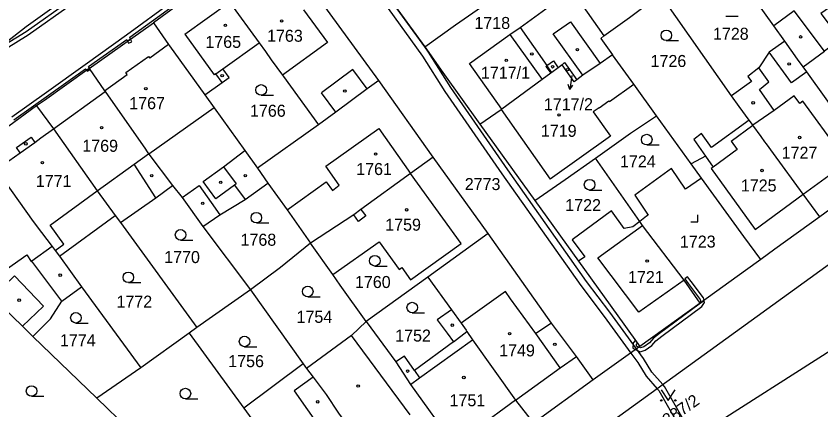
# Model space of a CAD drawing. Extents: x -644096 to -634268, y -1141430 to -1133463.
# Drawn here: x -638419.9 to -638305.9, y -1138775.5 to -1138719.8 of the extents above; entities that cross this region are included whole.
import ezdxf

# ---------------------------------------------------------------- set-up
doc = ezdxf.new("R2010")
doc.units = 0
for name, color, linetype in [('B_Hranice _3D', 7, 'Continuous'), ('M_Svah_Nasyp', 7, 'Continuous'), ('M_Svah_Zarez', 7, 'Continuous'), ('svrsek_osa_sjezdy', 7, 'Continuous'), ('svrsek_osa_terminal_VRT', 7, 'Continuous'), ('svrsek_osa_VRT', 7, 'Continuous'), ('svrsek_popisy_VRT', 7, 'Continuous'), ('terminal_VRT', 7, 'Continuous')]:
    doc.layers.add(name, color=color, linetype=linetype)

msp = doc.modelspace()

# ---------------------------------------------------------------- linework, layer by layer
at = {"layer": 'B_Hranice _3D'}
for points in [[(-638323.94, -1138779.5), (-638328.1, -1138772.22), (-638328.31, -1138771.98), (-638329.89, -1138770.2), (-638331.05, -1138768.29), (-638332.05, -1138766.92), (-638335.84, -1138761.72), (-638339.14, -1138757.37), (-638350.3, -1138741.56), (-638358.35, -1138729.91), (-638361.53, -1138724.93), (-638362.06, -1138724.19), (-638367.23, -1138717.02), (-638372.13, -1138710.22), (-638373.13, -1138709.33), (-638374.93, -1138706.34), (-638376.88, -1138703.63), (-638378.37, -1138701.84), (-638381.94, -1138696.58), (-638382.73, -1138695.73), (-638415.64, -1138650.26)], [(-638412.24, -1138717.63), (-638418.53, -1138722.05), (-638421.42, -1138723.86)], [(-638421.35, -1138724.4), (-638418.25, -1138722.47), (-638411.94, -1138718.03)], [(-638397.82, -1138717.82), (-638404.3, -1138722.53), (-638410.17, -1138726.7), (-638415.61, -1138730.63), (-638420.56, -1138734.1)], [(-638420.26, -1138734.5), (-638415.33, -1138731.03), (-638410.09, -1138727.26), (-638409.93, -1138727.49), (-638409.59, -1138727.25), (-638409.52, -1138727.2), (-638409.68, -1138726.96), (-638404.25, -1138723.11), (-638404.14, -1138723.36), (-638403.72, -1138723.06), (-638403.84, -1138722.81), (-638397.71, -1138718.36)], [(-638367.25, -1138718.72), (-638362.35, -1138725.49), (-638359.19, -1138730.47), (-638351.12, -1138742.14), (-638339.96, -1138757.95), (-638336.64, -1138762.32), (-638332.87, -1138767.5), (-638331.89, -1138768.85), (-638330.69, -1138770.8), (-638329.12, -1138772.57), (-638328.92, -1138772.8), (-638324.78, -1138780.04)]]:
    msp.add_lwpolyline(points, dxfattribs=at)
for points in [[(-638404.14, -1138723.36), (-638404.01, -1138723.65), (-638403.55, -1138723.45), (-638403.72, -1138723.06)], [(-638409.93, -1138727.49), (-638409.85, -1138727.61), (-638409.5, -1138727.38), (-638409.59, -1138727.25)], [(-638324.83, -1138756.72), (-638325.23, -1138757.02), (-638324.74, -1138757.66), (-638323.03, -1138759.92), (-638322.95, -1138760.25), (-638323.05, -1138760.41), (-638323.02, -1138760.46), (-638322.48, -1138760.07), (-638322.57, -1138759.7), (-638324.34, -1138757.36)], [(-638332.22, -1138765.7), (-638332.54, -1138766.04), (-638332.6, -1138766.82), (-638332.18, -1138767.02), (-638331.54, -1138767.32), (-638330.82, -1138767.09), (-638329.88, -1138766.42), (-638329.31, -1138765.76), (-638328.48, -1138765.12), (-638322.81, -1138760.94), (-638322.41, -1138760.35), (-638322.48, -1138760.07), (-638323.02, -1138760.46), (-638323.13, -1138760.54), (-638323.17, -1138760.6), (-638328.78, -1138764.72), (-638329.65, -1138765.4), (-638330.22, -1138766.04), (-638331.04, -1138766.63), (-638331.5, -1138766.78), (-638331.71, -1138766.68), (-638332.08, -1138766.52), (-638332.06, -1138766.26), (-638331.91, -1138766.12)]]:
    msp.add_lwpolyline(points, close=True, dxfattribs=at)
at = {"layer": 'M_Svah_Nasyp'}
for p, q in [((-638396.02, -1138722.39), (-638389.71, -1138717.83)), ((-638379.21, -1138718.94), (-638375.82, -1138723.57)), ((-638343.85, -1138722.35), (-638341.41, -1138720.61)), ((-638341.41, -1138720.61), (-638337.21, -1138726.51)), ((-638348.56, -1138721.44), (-638344.74, -1138726.82)), ((-638396.02, -1138722.39), (-638391.88, -1138728.14)), ((-638349.99, -1138722.4), (-638345.44, -1138728.81)), ((-638339.65, -1138728.19), (-638343.85, -1138722.35)), ((-638398.33, -1138723.84), (-638401.01, -1138725.78)), ((-638375.82, -1138723.57), (-638382.21, -1138728.19)), ((-638310.09, -1138729.26), (-638313.26, -1138724.92)), ((-638308.46, -1138726.99), (-638305.45, -1138724.77)), ((-638404.38, -1138727.82), (-638401.2, -1138725.52)), ((-638401.2, -1138725.52), (-638401.01, -1138725.78)), ((-638344.74, -1138726.82), (-638343.83, -1138726.16)), ((-638343.83, -1138726.16), (-638343.14, -1138727.13)), ((-638391.64, -1138727.97), (-638390.66, -1138727.27)), ((-638372.26, -1138727.38), (-638376.69, -1138730.68)), ((-638370.19, -1138730.12), (-638372.26, -1138727.38)), ((-638344.74, -1138726.82), (-638344.91, -1138726.94)), ((-638344.91, -1138726.94), (-638344.21, -1138727.91)), ((-638344.05, -1138727.8), (-638344.74, -1138726.82)), ((-638313.32, -1138729.12), (-638314.73, -1138727.15)), ((-638307.94, -1138727.71), (-638310.09, -1138729.26)), ((-638407.4, -1138730.39), (-638404.2, -1138728.07)), ((-638404.2, -1138728.07), (-638404.38, -1138727.82)), ((-638391.64, -1138727.97), (-638391.88, -1138728.14)), ((-638390.75, -1138729.2), (-638391.64, -1138727.97)), ((-638335.9, -1138731.91), (-638332.46, -1138729.44)), ((-638314.64, -1138730.2), (-638313.32, -1138729.12)), ((-638414.62, -1138735.77), (-638407.33, -1138730.48)), ((-638374.64, -1138733.41), (-638376.69, -1138730.68)), ((-638312.54, -1138733.17), (-638314.64, -1138730.2)), ((-638309.72, -1138731.11), (-638312.54, -1138733.17)), ((-638308.93, -1138732.18), (-638309.72, -1138731.11)), ((-638337.34, -1138732.81), (-638335.96, -1138731.83)), ((-638335.96, -1138731.83), (-638335.9, -1138731.91)), ((-638308.48, -1138731.85), (-638308.93, -1138732.18)), ((-638302.22, -1138740.47), (-638308.48, -1138731.85)), ((-638391.88, -1138732.81), (-638401.12, -1138739.37)), ((-638351.24, -1138733.04), (-638344.3, -1138742.89)), ((-638337.34, -1138732.81), (-638338.19, -1138733.37)), ((-638338.19, -1138733.37), (-638335.75, -1138736.81)), ((-638312.54, -1138733.17), (-638315.56, -1138735.26)), ((-638376.05, -1138741.05), (-638368.58, -1138735.71)), ((-638368.58, -1138735.71), (-638364.06, -1138742.08)), ((-638318.67, -1138737.51), (-638315.56, -1138735.26)), ((-638416.44, -1138737.05), (-638414.62, -1138735.77)), ((-638335.75, -1138736.81), (-638344.3, -1138742.89)), ((-638419.88, -1138738.41), (-638417.82, -1138736.93)), ((-638419.38, -1138739.18), (-638417.28, -1138737.69)), ((-638417.82, -1138736.93), (-638417.28, -1138737.69)), ((-638417.28, -1138737.69), (-638416.44, -1138737.05)), ((-638318.67, -1138737.51), (-638317.8, -1138738.72)), ((-638419.38, -1138739.18), (-638419.88, -1138738.41)), ((-638390.55, -1138741.14), (-638387.53, -1138738.86)), ((-638317.8, -1138738.72), (-638321.18, -1138741.18)), ((-638422.75, -1138741.56), (-638419.38, -1138739.18)), ((-638403.22, -1138740.76), (-638401.18, -1138739.29)), ((-638322.29, -1138739.62), (-638321.18, -1138741.18)), ((-638408.45, -1138744.55), (-638403.22, -1138740.76)), ((-638400.14, -1138745.56), (-638403.22, -1138740.76)), ((-638393.42, -1138743.25), (-638390.55, -1138741.14)), ((-638390.55, -1138741.14), (-638388.75, -1138743.55)), ((-638374.17, -1138743.76), (-638376.05, -1138741.05)), ((-638321.18, -1138741.18), (-638321.48, -1138741.39)), ((-638321.48, -1138741.39), (-638315.25, -1138750)), ((-638308.47, -1138745.02), (-638302.22, -1138740.47)), ((-638391.64, -1138745.68), (-638393.42, -1138743.25)), ((-638388.75, -1138743.55), (-638388.99, -1138743.73)), ((-638381.55, -1138747.26), (-638376, -1138743.27)), ((-638376, -1138743.27), (-638375.11, -1138744.48)), ((-638415.13, -1138749.43), (-638408.45, -1138744.55)), ((-638396.42, -1138745.47), (-638394.03, -1138743.79)), ((-638394.03, -1138743.79), (-638392.33, -1138746.19)), ((-638388.99, -1138743.73), (-638391.64, -1138745.68)), ((-638388.99, -1138743.73), (-638387.5, -1138745.78)), ((-638375.11, -1138744.48), (-638374.17, -1138743.76)), ((-638315.25, -1138750), (-638308.47, -1138745.02)), ((-638392.33, -1138746.19), (-638391.08, -1138747.95)), ((-638371.44, -1138748.9), (-638372.11, -1138747.93)), ((-638370.38, -1138748.1), (-638371.44, -1138748.9)), ((-638371.11, -1138747.19), (-638370.38, -1138748.1)), ((-638413.16, -1138752.08), (-638415.13, -1138749.43)), ((-638337.52, -1138754.05), (-638331.2, -1138749.47)), ((-638414.85, -1138752.41), (-638417.72, -1138754.49)), ((-638414.39, -1138753), (-638413.16, -1138752.08)), ((-638413.46, -1138760.14), (-638417.72, -1138754.49)), ((-638331.75, -1138761.74), (-638337.52, -1138754.05)), ((-638325.32, -1138757.19), (-638331.75, -1138761.74)), ((-638350.62, -1138758.79), (-638356.9, -1138763.26)), ((-638349.9, -1138759.81), (-638350.62, -1138758.79)), ((-638346.34, -1138764.74), (-638349.9, -1138759.81)), ((-638344.11, -1138763.26), (-638346.34, -1138764.74)), ((-638364.13, -1138776.25), (-638372.45, -1138765.04)), ((-638357.99, -1138765.94), (-638356.08, -1138764.45)), ((-638342.87, -1138769.62), (-638346.34, -1138764.74)), ((-638362.78, -1138771), (-638355.3, -1138765.63)), ((-638342.87, -1138769.62), (-638340.58, -1138768)), ((-638349.18, -1138774.19), (-638342.87, -1138769.62)), ((-638377.87, -1138770.91), (-638380.57, -1138772.87)), ((-638364.08, -1138771.94), (-638362.78, -1138771)), ((-638363.5, -1138769.98), (-638362.78, -1138771)), ((-638380.57, -1138772.87), (-638376.57, -1138778.5)), ((-638349.18, -1138774.19), (-638355.49, -1138778.78))]:
    msp.add_line(p, q, dxfattribs=at)
for points in [[(-638429.31, -1138746.24), (-638422.08, -1138756.22), (-638418.44, -1138753.6), (-638417.8, -1138754.55), (-638417.72, -1138754.49)], [(-638423.31, -1138759.58), (-638420.15, -1138756.57), (-638416.08, -1138760.85), (-638419.03, -1138763.72)]]:
    msp.add_lwpolyline(points, dxfattribs=at)
at = {"layer": 'M_Svah_Zarez'}
for centre in [(-638382.33, -1138720.51), (-638390.29, -1138721.12), (-638308.82, -1138722.76), (-638346.89, -1138725.18), (-638340.44, -1138724.56), (-638350.5, -1138726.08), (-638310.44, -1138726.59), (-638343.94, -1138726.99), (-638341.83, -1138727.4), (-638390.75, -1138728.26), (-638401.56, -1138730.1), (-638373.38, -1138730.43), (-638315.54, -1138732.09), (-638343.03, -1138733.81), (-638407.83, -1138735.62), (-638308.96, -1138737), (-638418.56, -1138737.9), (-638369.01, -1138739.34), (-638416.21, -1138740.56), (-638400.73, -1138742.39), (-638387.48, -1138742.39), (-638314.28, -1138741.67), (-638390.96, -1138743.34), (-638393.5, -1138746.31), (-638364.63, -1138747.24), (-638330.55, -1138754.49), (-638413.69, -1138756.48), (-638419.51, -1138760.02), (-638358.15, -1138763.56), (-638350.03, -1138764.75), (-638343.63, -1138766.28), (-638364.48, -1138770.06), (-638356.52, -1138770.97), (-638371.49, -1138772.18), (-638377.22, -1138774.41)]:
    msp.add_circle(centre, 0.175, dxfattribs=at)
at = {"layer": 'svrsek_osa_sjezdy'}
for p, q in [((-638319.43, -1138719.82), (-638317.68, -1138719.82)), ((-638327.84, -1138723.29), (-638326.09, -1138723.29)), ((-638385.22, -1138731.02), (-638383.47, -1138731.02)), ((-638330.61, -1138738.05), (-638328.86, -1138738.05)), ((-638338.7, -1138744.43), (-638336.95, -1138744.43)), ((-638323.35, -1138748.94), (-638323.35, -1138747.94)), ((-638385.91, -1138749.1), (-638384.16, -1138749.1)), ((-638324.35, -1138748.94), (-638323.35, -1138748.94)), ((-638396.64, -1138751.52), (-638394.89, -1138751.52)), ((-638369.12, -1138755.19), (-638367.37, -1138755.19)), ((-638404.04, -1138757.54), (-638402.29, -1138757.54)), ((-638378.63, -1138759.55), (-638376.88, -1138759.55)), ((-638363.83, -1138761.82), (-638362.08, -1138761.82)), ((-638411.47, -1138763.26), (-638409.72, -1138763.26)), ((-638387.58, -1138766.61), (-638385.83, -1138766.61)), ((-638417.75, -1138773.63), (-638416, -1138773.63)), ((-638395.96, -1138773.99), (-638394.21, -1138773.99))]:
    msp.add_line(p, q, dxfattribs=at)
msp.add_lwpolyline([(-638328.56, -1138772.71), (-638327.56, -1138774.21), (-638326.56, -1138772.71)], dxfattribs=at)
for centre, radius in [((-638327.84, -1138722.54), 0.75), ((-638385.22, -1138730.27), 0.75), ((-638330.61, -1138737.3), 0.75), ((-638338.7, -1138743.68), 0.75), ((-638385.91, -1138748.35), 0.75), ((-638396.64, -1138750.77), 0.75), ((-638369.12, -1138754.44), 0.75), ((-638404.04, -1138756.79), 0.75), ((-638378.63, -1138758.8), 0.75), ((-638363.83, -1138761.07), 0.75), ((-638411.47, -1138762.51), 0.75), ((-638387.58, -1138765.86), 0.75), ((-638417.75, -1138772.88), 0.75), ((-638395.96, -1138773.24), 0.75), ((-638328.56, -1138774.21), 0.1), ((-638326.56, -1138774.21), 0.1)]:
    msp.add_circle(centre, radius, dxfattribs=at)
at = {"layer": 'svrsek_osa_terminal_VRT'}
msp.add_arc((-642050.26, -1145189.6), 8802.25, 41.413152, 75.317049, dxfattribs=at)
at = {"layer": 'svrsek_popisy_VRT'}
for p, q in [((-638341.21, -1138728.22), (-638341.49, -1138730.21)), ((-638341.49, -1138730.21), (-638341.73, -1138729.5)), ((-638341.49, -1138730.21), (-638341.06, -1138729.59))]:
    msp.add_line(p, q, dxfattribs=at)
at = {"layer": 'terminal_VRT'}
for p, q in [((-638312.6, -1138721.2), (-638320.26, -1138710.51)), ((-638391.99, -1138714.58), (-638400.5, -1138720.76)), ((-638341.29, -1138716.1), (-638336.68, -1138722.59)), ((-638367.23, -1138717.02), (-638362.06, -1138724.19)), ((-638318.59, -1138731.08), (-638328.7, -1138716.73)), ((-638409.59, -1138727.25), (-638400.5, -1138720.76)), ((-638311.04, -1138723.38), (-638312.6, -1138721.2)), ((-638360.85, -1138739.76), (-638368.56, -1138728.91)), ((-638417.05, -1138732.51), (-638425.1, -1138738.43)), ((-638324.33, -1138740.73), (-638329.23, -1138733.94)), ((-638377.11, -1138735.23), (-638385.74, -1138741.35)), ((-638354.23, -1138735.11), (-638346.44, -1138745.91)), ((-638360.85, -1138739.76), (-638364.06, -1138742.08)), ((-638353.07, -1138750.6), (-638360.85, -1138739.76)), ((-638331.6, -1138748.9), (-638337.86, -1138739.93)), ((-638385.74, -1138741.35), (-638384.26, -1138743.44)), ((-638322.85, -1138742.76), (-638324.33, -1138740.73)), ((-638346.44, -1138745.91), (-638340.26, -1138754.51)), ((-638413.79, -1138753.8), (-638405.91, -1138748.02)), ((-638405.91, -1138748.02), (-638405.17, -1138749.03)), ((-638405.17, -1138749.03), (-638394.36, -1138763.89)), ((-638393.48, -1138749.61), (-638386.75, -1138758.57)), ((-638353.07, -1138750.6), (-638361.64, -1138756.75)), ((-638375.09, -1138756.37), (-638378.23, -1138751.94)), ((-638413.79, -1138753.8), (-638410.67, -1138758.12)), ((-638361.64, -1138756.75), (-638370.36, -1138763.05)), ((-638361.64, -1138756.75), (-638358.27, -1138761.38)), ((-638410.67, -1138758.12), (-638402.29, -1138769.61)), ((-638386.75, -1138758.57), (-638394.36, -1138763.89)), ((-638386.75, -1138758.57), (-638379.26, -1138769.04)), ((-638323.02, -1138760.46), (-638331.58, -1138766.59)), ((-638370.36, -1138763.05), (-638366.17, -1138768.77)), ((-638394.36, -1138763.89), (-638395.44, -1138764.67)), ((-638417.57, -1138765.14), (-638408.52, -1138773.88)), ((-638395.44, -1138764.67), (-638402.29, -1138769.61)), ((-638395.44, -1138764.67), (-638387.67, -1138775.29)), ((-638331.58, -1138766.59), (-638338.22, -1138771.29)), ((-638402.29, -1138769.61), (-638408.52, -1138773.88)), ((-638379.26, -1138769.04), (-638387.67, -1138775.29)), ((-638379.26, -1138769.04), (-638378.81, -1138769.67)), ((-638338.22, -1138771.29), (-638346.64, -1138777.42)), ((-638408.52, -1138773.88), (-638401.12, -1138781.01)), ((-638387.67, -1138775.29), (-638383.24, -1138781.34))]:
    msp.add_line(p, q, dxfattribs=at)
for points in [[(-638368.56, -1138728.91), (-638381.06, -1138711.74), (-638383.52, -1138708.46)], [(-638421.36, -1138723.52), (-638418.5, -1138721.31), (-638403.63, -1138710.64)], [(-638391.99, -1138714.58), (-638389.71, -1138717.83), (-638385.53, -1138723.6)], [(-638351.14, -1138732.97), (-638355.72, -1138726.55), (-638349.99, -1138722.4), (-638348.56, -1138721.44), (-638341.29, -1138716.1)], [(-638336.68, -1138722.59), (-638333.07, -1138720), (-638328.7, -1138716.73)], [(-638302.62, -1138717.07), (-638305.94, -1138719.45), (-638304.08, -1138721.96), (-638303.27, -1138723.18), (-638305.45, -1138724.77), (-638309.71, -1138719.07), (-638312.6, -1138721.2)], [(-638362.06, -1138724.19), (-638357.7, -1138721.04), (-638353.4, -1138718.07)], [(-638400.5, -1138720.76), (-638398.33, -1138723.84), (-638398.21, -1138724.01), (-638393.21, -1138730.96)], [(-638336.68, -1138722.59), (-638337.09, -1138722.98), (-638335.44, -1138725.28)], [(-638393.21, -1138730.96), (-638390.75, -1138729.2), (-638389.77, -1138728.5), (-638390.66, -1138727.27), (-638385.53, -1138723.6)], [(-638385.53, -1138723.6), (-638384.62, -1138724.85), (-638383.81, -1138726.01), (-638382.21, -1138728.19), (-638382.08, -1138728.37), (-638377.11, -1138735.23)], [(-638362.06, -1138724.19), (-638359.51, -1138727.79), (-638354.23, -1138735.11)], [(-638311.04, -1138723.38), (-638313.26, -1138724.92), (-638314.73, -1138727.15), (-638316.3, -1138728.37), (-638315.79, -1138729.06), (-638318.59, -1138731.08)], [(-638297.54, -1138741.97), (-638299.97, -1138738.85), (-638307.94, -1138727.71), (-638308.46, -1138726.99), (-638309.24, -1138725.9), (-638311.04, -1138723.38)], [(-638335.44, -1138725.28), (-638337.21, -1138726.51), (-638339.65, -1138728.19), (-638340.52, -1138728.84)], [(-638329.23, -1138733.94), (-638332.46, -1138729.44), (-638335.44, -1138725.28)], [(-638263.61, -1138727.56), (-638264.97, -1138726.21), (-638346.38, -1138785.04)], [(-638342.6, -1138726.72), (-638342.24, -1138726.4), (-638340.52, -1138728.84)], [(-638409.59, -1138727.25), (-638415.94, -1138731.77), (-638417.05, -1138732.51)], [(-638409.59, -1138727.25), (-638407.4, -1138730.39), (-638407.33, -1138730.48), (-638401.59, -1138738.66), (-638401.48, -1138738.89), (-638401.18, -1138739.29), (-638401.12, -1138739.37), (-638397.77, -1138743.8)], [(-638342.6, -1138726.72), (-638343.14, -1138727.13), (-638344.05, -1138727.8), (-638344.21, -1138727.91), (-638345.44, -1138728.81), (-638351.14, -1138732.97)], [(-638340.52, -1138728.84), (-638340.91, -1138729.13), (-638342.6, -1138726.72)], [(-638368.56, -1138728.91), (-638370.19, -1138730.12), (-638374.64, -1138733.41), (-638377.11, -1138735.23)], [(-638393.21, -1138730.96), (-638391.88, -1138732.81), (-638387.53, -1138738.86), (-638385.74, -1138741.35)], [(-638316.08, -1138734.56), (-638317.52, -1138732.6), (-638318.59, -1138731.08)], [(-638417.05, -1138732.51), (-638414.62, -1138735.77), (-638408.45, -1138744.55), (-638405.91, -1138748.02)], [(-638354.23, -1138735.11), (-638351.24, -1138733.04), (-638351.14, -1138732.97)], [(-638337.86, -1138739.93), (-638332.89, -1138736.38), (-638329.23, -1138733.94)], [(-638316.08, -1138734.56), (-638321.43, -1138738.42), (-638322.84, -1138736.42), (-638323.93, -1138737.3), (-638322.29, -1138739.62), (-638324.33, -1138740.73)], [(-638306.1, -1138748.24), (-638308.47, -1138745.02), (-638312.65, -1138739.25), (-638313.64, -1138737.89), (-638313.86, -1138737.59), (-638314.4, -1138736.85), (-638315.56, -1138735.26), (-638315.65, -1138735.14), (-638316.08, -1138734.56)], [(-638425.1, -1138738.43), (-638422.75, -1138741.56), (-638417.51, -1138748.87), (-638416.34, -1138750.45), (-638414.85, -1138752.41), (-638414.39, -1138753), (-638413.79, -1138753.8)], [(-638346.44, -1138745.91), (-638342.15, -1138742.94), (-638337.86, -1138739.93)], [(-638322.85, -1138742.76), (-638325.1, -1138744.32), (-638327.08, -1138741.39), (-638332.32, -1138745.18), (-638330.41, -1138748), (-638330.66, -1138748.15), (-638331.6, -1138748.9)], [(-638364.06, -1138742.08), (-638371.11, -1138747.19), (-638372.11, -1138747.93), (-638378.23, -1138751.94)], [(-638375.09, -1138756.37), (-638368.5, -1138751.77), (-638365.68, -1138755.68), (-638365.3, -1138755.41), (-638364.05, -1138757.15), (-638356.9, -1138751.99), (-638359.48, -1138748.42), (-638364.06, -1138742.08)], [(-638297.54, -1138741.97), (-638299.91, -1138743.7), (-638306.1, -1138748.24)], [(-638393.48, -1138749.61), (-638391.08, -1138747.95), (-638387.5, -1138745.78), (-638384.26, -1138743.44)], [(-638384.26, -1138743.44), (-638381.55, -1138747.26), (-638378.23, -1138751.94)], [(-638314.47, -1138754.25), (-638316.88, -1138751.03), (-638322.85, -1138742.76)], [(-638405.17, -1138749.03), (-638400.14, -1138745.56), (-638397.77, -1138743.8)], [(-638397.77, -1138743.8), (-638396.42, -1138745.47), (-638393.48, -1138749.61)], [(-638331.6, -1138748.9), (-638332.57, -1138749.66), (-638333.8, -1138749.87), (-638335.58, -1138747.4), (-638341.16, -1138751.47), (-638339.37, -1138753.87), (-638340.26, -1138754.51)], [(-638306.1, -1138748.24), (-638312.47, -1138752.81), (-638314.47, -1138754.25)], [(-638323.02, -1138760.46), (-638325.32, -1138757.19), (-638331.2, -1138749.47), (-638331.6, -1138748.9)], [(-638338.22, -1138771.29), (-638340.58, -1138768), (-638344.11, -1138763.26), (-638353.07, -1138750.6)], [(-638378.23, -1138751.94), (-638382.47, -1138755.41), (-638386.75, -1138758.57)], [(-638340.26, -1138754.51), (-638333.85, -1138763.42), (-638331.58, -1138766.59)], [(-638314.47, -1138754.25), (-638316.64, -1138755.83), (-638323.02, -1138760.46)], [(-638302.84, -1138756.56), (-638298.54, -1138763.32), (-638328.15, -1138782.18), (-638343.49, -1138792.4), (-638370.38, -1138820.14), (-638389.96, -1138844.23), (-638412.21, -1138850.52)], [(-638370.36, -1138763.05), (-638374.02, -1138757.88), (-638375.09, -1138756.37)], [(-638417.57, -1138765.14), (-638415.05, -1138762.64), (-638413.46, -1138760.14), (-638410.67, -1138758.12)], [(-638423.41, -1138759.48), (-638423.31, -1138759.58), (-638419.03, -1138763.72), (-638417.57, -1138765.14)], [(-638358.27, -1138761.38), (-638360.29, -1138762.81), (-638358.9, -1138764.7), (-638357.99, -1138765.94), (-638363.5, -1138769.98), (-638364.94, -1138767.96), (-638366.17, -1138768.77)], [(-638358.27, -1138761.38), (-638356.9, -1138763.26), (-638356.18, -1138764.29), (-638356.08, -1138764.45), (-638355.3, -1138765.63), (-638349.18, -1138774.19), (-638346.64, -1138777.42)], [(-638370.36, -1138763.05), (-638372.45, -1138765.04), (-638378.81, -1138769.67)], [(-638366.17, -1138768.77), (-638364.08, -1138771.94), (-638357.87, -1138780.52), (-638355.43, -1138783.69)], [(-638378.81, -1138769.67), (-638377.87, -1138770.91), (-638376.01, -1138773.37), (-638374.29, -1138776), (-638373.89, -1138776.53), (-638373.06, -1138777.65), (-638372.38, -1138778.56), (-638371.56, -1138779.47), (-638370.55, -1138780.84), (-638366.3, -1138786.58), (-638364.01, -1138789.89)]]:
    msp.add_lwpolyline(points, dxfattribs=at)

# ---------------------------------------------------------------- texts
at = {"layer": 'svrsek_osa_VRT'}
for s, p in [('1718', (-638355.02, -1138721.64)), ('1763', (-638384.39, -1138723.45)), ('1728', (-638321.23, -1138723.17)), ('1765', (-638393.13, -1138724.32)), ('1726', (-638330.07, -1138727.02)), ('1717/1', (-638354.1, -1138728.69)), ('1767', (-638403.91, -1138732.99)), ('1717/2', (-638345.18, -1138733.14)), ('1766', (-638386.81, -1138734.06)), ('1719', (-638345.6, -1138736.9)), ('1769', (-638410.56, -1138739.02)), ('1727', (-638311.5, -1138740)), ('1724', (-638334.4, -1138741.24)), ('1761', (-638371.76, -1138742.31)), ('1771', (-638417.15, -1138744.02)), ('2773', (-638356.39, -1138744.44)), ('1725', (-638317.28, -1138744.64)), ('1722', (-638342.15, -1138747.42)), ('1759', (-638367.65, -1138750.19)), ('1768', (-638388.15, -1138752.32)), ('1723', (-638325.91, -1138752.58)), ('1770', (-638398.96, -1138754.77)), ('1721', (-638333.26, -1138757.6)), ('1760', (-638371.94, -1138758.3)), ('1772', (-638405.72, -1138761.08)), ('1754', (-638380.22, -1138763.23)), ('1752', (-638366.24, -1138765.88)), ('1774', (-638413.72, -1138766.54)), ('1749', (-638351.51, -1138767.98)), ('1756', (-638389.89, -1138769.5)), ('1751', (-638358.54, -1138775.03))]:
    msp.add_text(s, height=1.7, dxfattribs=at).set_placement(p)
msp.add_text('1887/2', height=1.7, rotation=35, dxfattribs=at).set_placement((-638328.67, -1138778.6))

doc.saveas('drawing.dxf')
